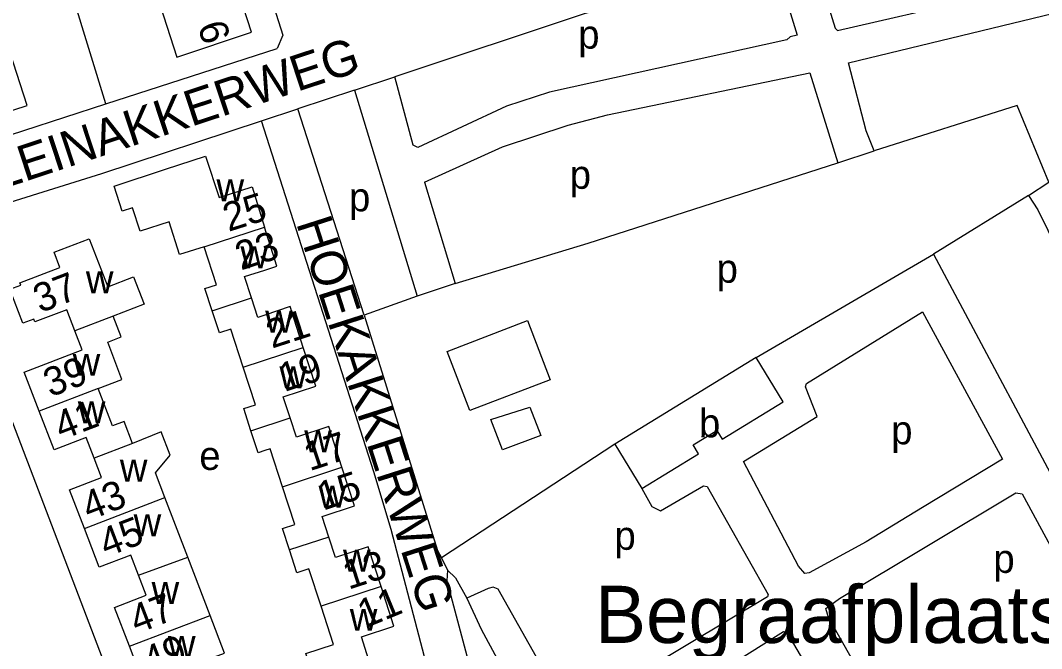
# Model space of a CAD drawing. Extents: x 159261 to 160849, y 382514 to 384534.
# Drawn here: x 159465.8 to 159608.7, y 383783.7 to 383871.6 of the extents above; entities that cross this region are included whole.
import ezdxf

# ---------------------------------------------------------------- set-up
doc = ezdxf.new("R2010")
doc.units = 0
for name, color, linetype in [('BLT_Basislijn', 7, 'Continuous'), ('BLT_Bebouwing', 7, 'Continuous'), ('BLT_Centroide', 7, 'Continuous'), ('BLT_Huisnummer', 7, 'Continuous'), ('BLT_Huisnummer_ tussenligend', 7, 'Continuous'), ('BLT_Onderverdeling_panden', 7, 'Continuous'), ('BLT_Straatnaam', 7, 'Continuous'), ('BLT_Terrein_beschrifting', 7, 'Continuous')]:
    doc.layers.add(name, color=color, linetype=linetype)

msp = doc.modelspace()

# ---------------------------------------------------------------- linework, layer by layer
at = {"layer": 'BLT_Basislijn'}
for p, q in [((159477.76, 383859.92), (159459.94, 383917.82)), ((159477.76, 383859.92), (159501.72, 383867.69)), ((159512.55, 383861.85), (159518.2, 383863.73)), ((159512.55, 383861.85), (159504.61, 383859.23)), ((159512.55, 383861.85), (159521.3, 383833.01)), ((159499.54, 383857.54), (159504.61, 383859.23)), ((159513.89, 383830.35), (159504.61, 383859.23)), ((159580.17, 383851.67), (159585.27, 383853.34)), ((159522.34, 383848.99), (159526.64, 383834.81)), ((159606.86, 383847.11), (159593.57, 383838.89)), ((159568.75, 383824.43), (159593.57, 383838.89)), ((159526.64, 383834.81), (159521.3, 383833.01)), ((159521.3, 383833.01), (159513.89, 383830.35)), ((159548.95, 383812.33), (159524.71, 383796.44)), ((159524.71, 383796.44), (159525.55, 383794.72))]:
    msp.add_line(p, q, dxfattribs=at)
for points in [[(159482.19, 383933.6), (159502.53, 383869.56), (159501.72, 383867.69)], [(159432.87, 383920.48), (159430.72, 383918.09), (159430.03, 383914.79), (159449.54, 383854.72), (159451.04, 383852.47), (159454.79, 383852.47), (159477.76, 383859.92)], [(159576.87, 383880.02), (159579.79, 383870.52), (159580.1, 383870.2), (159617.5, 383878.84)], [(159571.53, 383879.14), (159574.49, 383869.54), (159573.51, 383869.33), (159573.04, 383868.91), (159539.85, 383861.58), (159533.8, 383859.61), (159521.41, 383853.83), (159520.77, 383854.16), (159518.2, 383863.73)], [(159571.53, 383879.14), (159569.17, 383878.86), (159544.68, 383872.53), (159518.2, 383863.73)], [(159585.27, 383853.34), (159584.12, 383856.18), (159581.66, 383865.68), (159618.88, 383874.73)], [(159522.34, 383848.99), (159533.25, 383853.94), (159542.46, 383856.93), (159547.95, 383858.4), (159576.24, 383864.29), (159580.17, 383851.67)], [(159606.86, 383847.11), (159609.71, 383848.97), (159605.25, 383859.69), (159585.27, 383853.34)], [(159500.29, 383722.06), (159455.4, 383839.77), (159455.6, 383842), (159457.63, 383844.1), (159477.21, 383850.17), (159499.54, 383857.54)], [(159535.84, 383739.42), (159538.79, 383740.67), (159540.26, 383741.64), (159540.62, 383745.62), (159523.38, 383778.64), (159517.68, 383800.4), (159515.25, 383808.47), (159499.54, 383857.54)], [(159526.64, 383834.81), (159545.23, 383840.46), (159580.17, 383851.67)], [(159606.86, 383847.11), (159608.14, 383845.11), (159610.95, 383839.4)], [(159593.57, 383838.89), (159614.31, 383800.04), (159625.16, 383778.96)], [(159592.01, 383803.45), (159584.12, 383798.67), (159576.17, 383794.35), (159575.54, 383794.24), (159574.65, 383795.25), (159566.97, 383809.92), (159577.29, 383816.21), (159575.63, 383820.34), (159575.79, 383820.81), (159592, 383830.86), (159603.21, 383810.24), (159592.01, 383803.45)], [(159513.89, 383830.35), (159524.14, 383797.47), (159524.71, 383796.44)], [(159536.75, 383829.63), (159539.92, 383821.32), (159528.67, 383817.04), (159525.52, 383825.31), (159536.75, 383829.63)], [(159533.25, 383811.54), (159531.63, 383815.78), (159537.1, 383817.51), (159538.62, 383813.55), (159533.25, 383811.54)], [(159552.74, 383806.14), (159554.17, 383803.63), (159555.38, 383802.99), (159561.37, 383806.5), (159561.88, 383806.39), (159570.44, 383791.31), (159570.35, 383790.99), (159548.26, 383777.78), (159543.74, 383775.31), (159542.33, 383774.82), (159532.65, 383792.04), (159531.94, 383792.3), (159531.25, 383792.13), (159528.28, 383790.78)], [(159621.07, 383777.49), (159612.6, 383774.43), (159599.83, 383767.32), (159593.2, 383763.82), (159592.64, 383763.8), (159578.88, 383788.08), (159578.47, 383789.32), (159580.38, 383790.74), (159605.05, 383805.54), (159605.98, 383805.38), (159621.07, 383777.49)], [(159525.55, 383794.72), (159525.47, 383793.21), (159529.75, 383777.11), (159549.11, 383741.09)], [(159525.55, 383794.72), (159526.66, 383793.65), (159528.28, 383790.78)], [(159528.28, 383790.78), (159530.29, 383786.45), (159552.27, 383745.67), (159553.22, 383743.15)], [(159577.02, 383779.24), (159587.32, 383760.17), (159561.82, 383745.84), (159558.95, 383744.84), (159545.64, 383769.26), (159572.58, 383786.12), (159572.97, 383786.09), (159577.02, 383779.24)]]:
    msp.add_lwpolyline(points, dxfattribs=at)
at = {"layer": 'BLT_Bebouwing'}
for p, q in [((159568.75, 383824.43), (159548.95, 383812.33)), ((159548.95, 383812.33), (159552.74, 383806.14)), ((159492.35, 383788.34), (159489.21, 383796.53))]:
    msp.add_line(p, q, dxfattribs=at)
for points in [[(159485.35, 383873.68), (159487.69, 383866.45), (159498.16, 383869.95), (159495.86, 383877.04)], [(159451.75, 383863.17), (159454.16, 383855.64), (159464.91, 383859.08), (159466.77, 383859.68), (159464.33, 383867.2), (159462.24, 383866.52)], [(159491.51, 383839.94), (159488.09, 383838.87), (159486.6, 383843.43), (159482.57, 383842.12), (159481.5, 383845.39), (159480.06, 383844.93), (159478.91, 383848.44), (159486.13, 383850.8), (159491.71, 383852.62), (159493.6, 383846.83), (159498.23, 383848.34), (159499.98, 383842.7)], [(159500, 383836.69), (159501.69, 383837.23), (159499.98, 383842.7)], [(159473.44, 383828.17), (159472.3, 383831.14), (159467.85, 383829.43), (159467.69, 383829.82), (159466.17, 383829.24), (159464.35, 383833.99), (159465.87, 383834.57), (159465.74, 383834.91), (159471.32, 383837.05), (159470.51, 383839.17), (159475.45, 383841.06), (159478.02, 383834.32), (159481.65, 383835.72), (159483.12, 383831.89), (159478.81, 383830.23)], [(159492.64, 383830.99), (159491.63, 383834.09), (159493.25, 383834.61), (159491.51, 383839.94)], [(159498.13, 383832.78), (159497.15, 383835.78), (159500, 383836.69)], [(159500, 383830.37), (159499.02, 383830.04), (159498.13, 383832.78)], [(159496.96, 383823.12), (159495.23, 383828.42), (159493.65, 383827.9), (159492.64, 383830.99)], [(159505.39, 383825.87), (159503.53, 383831.57), (159500, 383830.37)], [(159476.69, 383820.1), (159480.02, 383821.39), (159478.02, 383826.61), (159479.92, 383827.34), (159478.81, 383830.23)], [(159468.45, 383816.94), (159466.35, 383822.42), (159474.45, 383825.53), (159473.44, 383828.17)], [(159503.55, 383816), (159502.59, 383818.97), (159507.15, 383820.45), (159505.39, 383825.87)], [(159552.74, 383806.14), (159560.67, 383810.99), (159559.92, 383812.23), (159563.23, 383814.26), (159563.99, 383813.01), (159572.53, 383818.23), (159568.75, 383824.43)], [(159498.05, 383814.21), (159497.05, 383817.3), (159498.68, 383817.83), (159496.96, 383823.12)], [(159481.5, 383812.44), (159480.33, 383815.5), (159478.7, 383814.87), (159476.69, 383820.1)], [(159476.11, 383810.37), (159475, 383813.26), (159470.52, 383811.54), (159468.45, 383816.94)], [(159510.8, 383809.1), (159508.95, 383814.78), (159504.43, 383813.31), (159503.55, 383816)], [(159486.02, 383804.85), (159484.69, 383808.31), (159486.75, 383810.8), (159485.51, 383814.03), (159481.5, 383812.44)], [(159500, 383811.43), (159499.06, 383811.13), (159498.05, 383814.21)], [(159502.46, 383806.38), (159500.74, 383811.68), (159500, 383811.43)], [(159474.77, 383800.54), (159472.7, 383805.95), (159477.15, 383807.66), (159476.11, 383810.37)], [(159508.98, 383799.34), (159508.04, 383802.21), (159512.57, 383803.68), (159510.8, 383809.1)], [(159503.44, 383797.54), (159502.46, 383800.53), (159504.19, 383801.09), (159502.46, 383806.38)], [(159489.21, 383796.53), (159486.02, 383804.85)], [(159482.32, 383794.01), (159481.25, 383796.81), (159476.85, 383795.12), (159474.77, 383800.54)], [(159516.26, 383792.41), (159514.45, 383797.96), (159509.91, 383796.48), (159508.98, 383799.34)], [(159507.88, 383789.68), (159506.18, 383794.89), (159504.48, 383794.34), (159503.44, 383797.54)], [(159481.05, 383784.07), (159478.96, 383789.5), (159483.4, 383791.2), (159482.32, 383794.01)], [(159514.52, 383782.26), (159513.51, 383785.37), (159518.07, 383786.85), (159516.26, 383792.41)], [(159506.74, 383779.93), (159505.72, 383783.06), (159509.62, 383784.3), (159507.88, 383789.68)], [(159494.11, 383779.62), (159492.97, 383782.57), (159494.36, 383783.1), (159492.35, 383788.34)], [(159488.67, 383777.54), (159487.6, 383780.34), (159483.13, 383778.63), (159481.05, 383784.07)]]:
    msp.add_lwpolyline(points, dxfattribs=at)
at = {"layer": 'BLT_Onderverdeling_panden'}
for p, q in [((159491.51, 383839.94), (159499.98, 383842.7)), ((159492.64, 383830.99), (159498.13, 383832.78)), ((159478.81, 383830.23), (159473.44, 383828.17)), ((159496.96, 383823.12), (159505.39, 383825.87)), ((159476.69, 383820.1), (159468.45, 383816.94)), ((159498.05, 383814.21), (159503.55, 383816)), ((159481.5, 383812.44), (159476.11, 383810.37)), ((159502.46, 383806.38), (159510.8, 383809.1)), ((159474.77, 383800.54), (159486.02, 383804.85)), ((159508.98, 383799.34), (159503.44, 383797.54)), ((159482.32, 383794.01), (159489.21, 383796.53)), ((159516.26, 383792.41), (159507.88, 383789.68)), ((159481.05, 383784.07), (159492.35, 383788.34))]:
    msp.add_line(p, q, dxfattribs=at)

# ---------------------------------------------------------------- texts
at = {"layer": 'BLT_Centroide'}
for s, p in [('p', (159543.85, 383867.66)), ('p', (159542.66, 383848.05)), ('w', (159493.24, 383846.28)), ('p', (159511.78, 383844.9)), ('w', (159496.59, 383836.94)), ('p', (159563.21, 383834.91)), ('w', (159474.97, 383833.44)), ('w', (159500.05, 383827.94)), ('w', (159473.12, 383821.89)), ('w', (159502.05, 383820.14)), ('w', (159473.84, 383815.25)), ('b', (159560.74, 383813.28)), ('p', (159587.64, 383812.31)), ('w', (159505.52, 383811.19)), ('e', (159490.84, 383808.72)), ('w', (159479.72, 383807.09)), ('w', (159507.52, 383803.45)), ('w', (159481.65, 383799.44)), ('p', (159548.92, 383797.55)), ('w', (159510.94, 383794.5)), ('p', (159601.93, 383794.32)), ('w', (159484.16, 383789.98)), ('w', (159511.89, 383786.22)), ('w', (159486.45, 383782.41))]:
    msp.add_text(s, height=4, dxfattribs=at).set_placement(p)
at = {"layer": 'BLT_Huisnummer'}
for s, rotation, p in [('6', 287.744, (159490.56, 383870.82)), ('25', 17.6841, (159494.92, 383842.01)), ('37', 20.9954, (159468.57, 383830.64)), ('21', 18.0351, (159501, 383825.68)), ('41', 20.9849, (159471.53, 383812.84)), ('17', 18.0441, (159506.27, 383808.53)), ('45', 20.9991, (159477.81, 383796.47)), ('13', 18.0456, (159511.71, 383791.95)), ('49', 20.991, (159483.86, 383779.95))]:
    msp.add_text(s, height=4, rotation=rotation, dxfattribs=at).set_placement(p)
at = {"layer": 'BLT_Huisnummer_ tussenligend'}
for s, rotation, p in [('23', 18.0351, (159496.65, 383836.61)), ('39', 20.9954, (159470, 383818.86)), ('19', 18.0441, (159502.71, 383819.6)), ('15', 18.0456, (159508.14, 383803.01)), ('43', 20.9849, (159475.39, 383801.61)), ('47', 20.9991, (159482.07, 383785.76)), ('11', 22.3425, (159514.03, 383786.54))]:
    msp.add_text(s, height=4, rotation=rotation, dxfattribs=at).set_placement(p)
at = {"layer": 'BLT_Straatnaam'}
for s, rotation, p in [('KLEINAKKERWEG', 18.2593, (159458.65, 383846.47)), ('HOEKAKKERWEG', 287.752, (159504.35, 383843.26))]:
    msp.add_text(s, height=5, rotation=rotation, dxfattribs=at).set_placement(p)
at = {"layer": 'BLT_Terrein_beschrifting'}
msp.add_text('Begraafplaats', height=8, dxfattribs=at).set_placement((159546.2, 383784.52))

doc.saveas('drawing.dxf')
